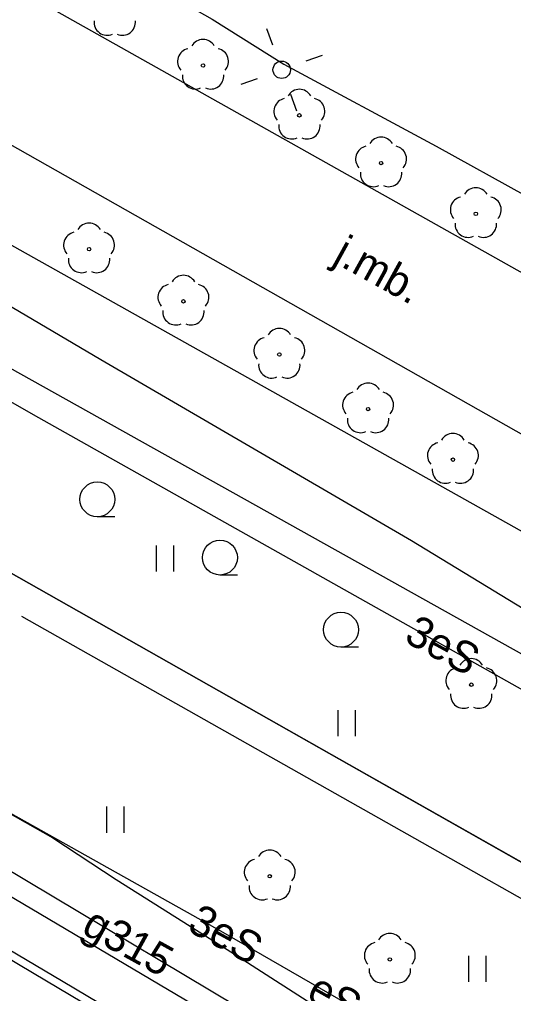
# Model space of a CAD drawing. Extents: x 6434771 to 6436222, y 5663454 to 5664782.
# Drawn here: x 6435375.71 to 6435389.91, y 5663831.17 to 5663859.17 of the extents above; entities that cross this region are included whole.
import ezdxf

# ---------------------------------------------------------------- set-up
doc = ezdxf.new("R2010")
doc.units = 0
for name, color, linetype in [('Warstwa 1', 7, 'Continuous'), ('Warstwa 10', 7, 'Continuous'), ('Warstwa 11', 7, 'Continuous'), ('Warstwa 12', 7, 'Continuous'), ('Warstwa 13', 7, 'Continuous'), ('Warstwa 2', 7, 'Continuous'), ('Warstwa 4', 7, 'Continuous'), ('Warstwa 5', 7, 'Continuous'), ('Warstwa 6', 7, 'Continuous'), ('Warstwa 8', 7, 'Continuous'), ('Warstwa 9', 7, 'Continuous')]:
    doc.layers.add(name, color=color, linetype=linetype)

msp = doc.modelspace()

# ---------------------------------------------------------------- linework, layer by layer
at = {"layer": 'Warstwa 1'}
msp.add_line((6435375.407, 5663843.29), (6435404.937, 5663826.552), dxfattribs=at)
msp.add_line((6435375.407, 5663843.29), (6435404.937, 5663826.552), dxfattribs=at)
at = {"layer": 'Warstwa 10'}
for points in [[(6435401.146, 5663821.695), (6435398.047, 5663823.455), (6435390.791, 5663827.598), (6435381.56, 5663832.922), (6435372.833, 5663837.811), (6435368.692, 5663840.176), (6435362.365, 5663843.722), (6435347.821, 5663851.905), (6435346.344, 5663852.663), (6435339.267, 5663856.894), (6435330.773, 5663861.869), (6435330.105, 5663862.165), (6435320.767, 5663867.824), (6435312.71, 5663872.596), (6435305.938, 5663876.652), (6435298.004, 5663881.189), (6435285.783, 5663888.133), (6435276.948, 5663893.06)], [(6435401.146, 5663821.695), (6435398.047, 5663823.455), (6435390.791, 5663827.598), (6435381.56, 5663832.922), (6435372.833, 5663837.811), (6435368.692, 5663840.176), (6435364.919, 5663839.575), (6435358.092, 5663843.094), (6435353.824, 5663845.237), (6435344.281, 5663850.171), (6435339.777, 5663852.531), (6435336.359, 5663854.619), (6435330.749, 5663857.89), (6435330.355, 5663860.883), (6435330.105, 5663862.165), (6435315.746, 5663870.323), (6435303.872, 5663877.051), (6435295.857, 5663881.562), (6435279.336, 5663890.656), (6435276.933, 5663891.787)], [(6435335.178, 5663890.938), (6435338.107, 5663876.762), (6435339.024, 5663872.265), (6435340.015, 5663871.796), (6435342.311, 5663870.369), (6435348.64, 5663866.658), (6435357.869, 5663861.307), (6435368.081, 5663855.303), (6435372.357, 5663852.748), (6435378.044, 5663849.395), (6435386.974, 5663844.189), (6435394.104, 5663839.85), (6435398.635, 5663837.219), (6435400.345, 5663836.282), (6435405.663, 5663833.365), (6435414.229, 5663828.613), (6435413.94, 5663822.627), (6435413.836, 5663820.771), (6435413.916, 5663820.663), (6435415.865, 5663819.454), (6435420.004, 5663817.009), (6435420.232, 5663816.158), (6435417.642, 5663813.363)], [(6435352.92, 5663861.064), (6435362.538, 5663855.579), (6435376.101, 5663847.818), (6435392.224, 5663838.736), (6435399.63, 5663834.516), (6435404.77, 5663831.692), (6435405.402, 5663830.609), (6435406.9, 5663827.849), (6435409.796, 5663825.234), (6435412.669, 5663822.915), (6435414.681, 5663821.286), (6435415.724, 5663816.543), (6435416.535, 5663812.704), (6435414.614, 5663809.339), (6435410.15, 5663801.615), (6435406.838, 5663795.869), (6435403.954, 5663790.555), (6435398.357, 5663780.398)], [(6435349.252, 5663847.329), (6435357.828, 5663842.599), (6435364.211, 5663839.032), (6435370.139, 5663835.557), (6435376.966, 5663831.511), (6435385.585, 5663826.382), (6435394.827, 5663820.918), (6435395.444, 5663820.549), (6435397.128, 5663819.519), (6435394.126, 5663814.107), (6435389.011, 5663804.708), (6435386.948, 5663800.919), (6435382.629, 5663793.488), (6435381.073, 5663790.753), (6435380.008, 5663788.907), (6435377.881, 5663785.184), (6435376.11, 5663782.163)]]:
    msp.add_lwpolyline(points, dxfattribs=at)
at = {"layer": 'Warstwa 11'}
for centre in [(6435380.985, 5663857.85), (6435383.754, 5663856.415), (6435386.101, 5663855.043), (6435388.823, 5663853.585), (6435377.71, 5663852.57), (6435380.421, 5663851.068), (6435383.178, 5663849.54), (6435385.728, 5663847.97), (6435388.165, 5663846.517), (6435388.693, 5663840.046), (6435382.902, 5663834.539), (6435386.353, 5663832.147)]:
    msp.add_circle(centre, 0.05, dxfattribs=at)
for centre, start, end in [((6435378.227, 5663859.094), 174.1471, 293.8529), ((6435378.667, 5663859.094), 246.1471, 5.8529), ((6435380.985, 5663858.225), 30.1471, 149.8529), ((6435380.628, 5663857.966), 102.1471, 221.8529), ((6435381.342, 5663857.966), 318.1471, 77.8529), ((6435380.765, 5663857.547), 174.1471, 293.8529), ((6435381.205, 5663857.547), 246.1471, 5.8529), ((6435383.754, 5663856.79), 30.1471, 149.8529), ((6435383.397, 5663856.531), 102.1471, 221.8529), ((6435384.111, 5663856.531), 318.1471, 77.8529), ((6435383.534, 5663856.112), 174.1471, 293.8529), ((6435383.974, 5663856.112), 246.1471, 5.8529), ((6435386.101, 5663855.418), 30.1471, 149.8529), ((6435385.744, 5663855.159), 102.1471, 221.8529), ((6435386.458, 5663855.159), 318.1471, 77.8529), ((6435385.881, 5663854.74), 174.1471, 293.8529), ((6435386.321, 5663854.74), 246.1471, 5.8529), ((6435388.823, 5663853.96), 30.1471, 149.8529), ((6435388.466, 5663853.701), 102.1471, 221.8529), ((6435389.18, 5663853.701), 318.1471, 77.8529), ((6435377.71, 5663852.945), 30.1471, 149.8529), ((6435388.603, 5663853.282), 174.1471, 293.8529), ((6435389.043, 5663853.282), 246.1471, 5.8529), ((6435377.353, 5663852.686), 102.1471, 221.8529), ((6435378.067, 5663852.686), 318.1471, 77.8529), ((6435377.49, 5663852.267), 174.1471, 293.8529), ((6435377.93, 5663852.267), 246.1471, 5.8529), ((6435380.421, 5663851.443), 30.1471, 149.8529), ((6435380.064, 5663851.184), 102.1471, 221.8529), ((6435380.778, 5663851.184), 318.1471, 77.8529), ((6435380.201, 5663850.765), 174.1471, 293.8529), ((6435380.641, 5663850.765), 246.1471, 5.8529), ((6435383.178, 5663849.915), 30.1471, 149.8529), ((6435382.821, 5663849.656), 102.1471, 221.8529), ((6435383.535, 5663849.656), 318.1471, 77.8529), ((6435382.958, 5663849.237), 174.1471, 293.8529), ((6435383.398, 5663849.237), 246.1471, 5.8529), ((6435385.728, 5663848.345), 30.1471, 149.8529), ((6435385.371, 5663848.086), 102.1471, 221.8529), ((6435386.085, 5663848.086), 318.1471, 77.8529), ((6435385.508, 5663847.667), 174.1471, 293.8529), ((6435385.948, 5663847.667), 246.1471, 5.8529), ((6435388.165, 5663846.892), 30.1471, 149.8529), ((6435387.808, 5663846.633), 102.1471, 221.8529), ((6435388.522, 5663846.633), 318.1471, 77.8529), ((6435387.945, 5663846.214), 174.1471, 293.8529), ((6435388.385, 5663846.214), 246.1471, 5.8529), ((6435388.693, 5663840.421), 30.1471, 149.8529), ((6435388.336, 5663840.162), 102.1471, 221.8529), ((6435389.05, 5663840.162), 318.1471, 77.8529), ((6435388.473, 5663839.743), 174.1471, 293.8529), ((6435388.913, 5663839.743), 246.1471, 5.8529), ((6435382.902, 5663834.914), 30.1471, 149.8529), ((6435382.545, 5663834.655), 102.1471, 221.8529), ((6435383.259, 5663834.655), 318.1471, 77.8529), ((6435382.682, 5663834.236), 174.1471, 293.8529), ((6435383.122, 5663834.236), 246.1471, 5.8529), ((6435386.353, 5663832.522), 30.1471, 149.8529), ((6435385.996, 5663832.263), 102.1471, 221.8529), ((6435386.71, 5663832.263), 318.1471, 77.8529), ((6435386.133, 5663831.844), 174.1471, 293.8529), ((6435386.573, 5663831.844), 246.1471, 5.8529)]:
    msp.add_arc(centre, 0.375, start, end, dxfattribs=at)
at = {"layer": 'Warstwa 12'}
for points in [[(6435441.334, 5663891.172), (6435440.258, 5663890.739), (6435440.059, 5663890.088), (6435438.9, 5663888.38), (6435435.762, 5663883.429), (6435427.511, 5663870.737), (6435422.658, 5663863.563), (6435417.63, 5663856.346), (6435412.108, 5663848.819), (6435409.908, 5663845.901), (6435407.773, 5663843.191), (6435407.208, 5663842.42), (6435406.1, 5663840.35), (6435403.6, 5663835.547), (6435399.205, 5663827.094), (6435396.22, 5663821.213), (6435395.68, 5663820.22), (6435394.576, 5663820.761), (6435385.104, 5663826.398), (6435376.487, 5663831.524), (6435367.816, 5663836.677), (6435362.451, 5663839.79), (6435354.317, 5663844.248)], [(6435416.166, 5663827.977), (6435399.481, 5663837.679), (6435393.426, 5663827.371), (6435391.836, 5663824.89), (6435366.814, 5663839.843), (6435332.256, 5663858.96), (6435321.402, 5663864.883), (6435291.11, 5663881.519), (6435276.903, 5663889.322)], [(6435276.891, 5663888.305), (6435290.85, 5663880.53), (6435302.38, 5663874.29), (6435309.42, 5663870.42), (6435310.019, 5663870.273), (6435310.43, 5663869.78), (6435326.29, 5663860.47), (6435329.66, 5663859.03), (6435343.05, 5663851.76), (6435357.88, 5663843.93), (6435367.27, 5663838.81), (6435387.76, 5663826.67), (6435388.284, 5663826.392)], [(6435371.655, 5663864.561), (6435374.135, 5663863.935), (6435374.75, 5663863.584), (6435375.093, 5663863.414), (6435375.656, 5663863.366), (6435376.838, 5663863.076), (6435377.353, 5663862.408), (6435378.722, 5663860.614), (6435381.246, 5663859.181), (6435383.311, 5663857.888), (6435387.683, 5663855.526), (6435395.472, 5663851.22), (6435398.917, 5663849.374), (6435400.602, 5663848.61), (6435407.924, 5663845.437), (6435410.212, 5663844.473), (6435414.638, 5663845.493), (6435414.902, 5663845.627), (6435416.417, 5663847.98), (6435421.025, 5663855.686)]]:
    msp.add_lwpolyline(points, dxfattribs=at)
at = {"layer": 'Warstwa 2'}
msp.add_circle((6435383.245, 5663857.725), 0.25, dxfattribs=at)
at = {"layer": 'Warstwa 4'}
for points in [[(6435382.99, 5663858.43), (6435382.82, 5663858.9)], [(6435383.95, 5663857.98), (6435384.42, 5663858.15)], [(6435382.54, 5663857.47), (6435382.07, 5663857.3)], [(6435383.5, 5663857.02), (6435383.67, 5663856.55)], [(6435375.764, 5663842.021), (6435402.996, 5663826.627)]]:
    msp.add_lwpolyline(points, dxfattribs=at)
at = {"layer": 'Warstwa 5'}
for p, q in [((6435362.09, 5663867.682), (6435408.171, 5663841.744)), ((6435356.354, 5663859.8), (6435403.411, 5663833.521)), ((6435379.646, 5663843.296), (6435379.646, 5663844.046)), ((6435380.146, 5663843.296), (6435380.146, 5663844.046)), ((6435368.315, 5663840.377), (6435376.671, 5663835.642)), ((6435384.869, 5663838.563), (6435384.869, 5663839.313)), ((6435385.369, 5663838.563), (6435385.369, 5663839.313)), ((6435378.223, 5663835.791), (6435378.223, 5663836.541)), ((6435378.723, 5663835.791), (6435378.723, 5663836.541)), ((6435376.671, 5663835.642), (6435378.486, 5663834.45)), ((6435378.486, 5663834.45), (6435381.859, 5663832.317)), ((6435381.859, 5663832.317), (6435389.118, 5663827.667)), ((6435388.619, 5663831.503), (6435388.619, 5663832.253)), ((6435389.119, 5663831.503), (6435389.119, 5663832.253))]:
    msp.add_line(p, q, dxfattribs=at)
at = {"layer": 'Warstwa 6'}
for p, q in [((6435378.447, 5663844.875), (6435377.947, 5663844.875)), ((6435381.971, 5663843.2), (6435381.471, 5663843.2)), ((6435385.449, 5663841.128), (6435384.949, 5663841.128))]:
    msp.add_line(p, q, dxfattribs=at)
for points in [[(6435273.017, 5663901.219), (6435305.06, 5663883.021), (6435302.472, 5663878.272), (6435315.434, 5663870.865), (6435319.457, 5663868.606), (6435372.859, 5663838.53), (6435375.407, 5663843.29), (6435404.937, 5663826.552), (6435405.672, 5663826.093), (6435404.72, 5663824.305), (6435401.922, 5663819.558), (6435406.79, 5663816.849), (6435407.946, 5663818.936), (6435411.291, 5663816.875), (6435416.019, 5663814.198), (6435421.61, 5663811.04), (6435514.97, 5663977.09)], [(6435459.254, 5663781.194), (6435463.751, 5663787.49), (6435460.082, 5663789.265), (6435421.61, 5663811.04), (6435416.019, 5663814.198), (6435411.291, 5663816.875), (6435407.946, 5663818.936), (6435406.79, 5663816.849), (6435401.922, 5663819.558), (6435404.72, 5663824.305), (6435405.672, 5663826.093), (6435404.937, 5663826.552), (6435375.407, 5663843.29), (6435372.859, 5663838.53), (6435319.457, 5663868.606)]]:
    msp.add_lwpolyline(points, dxfattribs=at)
for centre in [(6435377.947, 5663845.375), (6435381.471, 5663843.7), (6435384.949, 5663841.628)]:
    msp.add_circle(centre, 0.5, dxfattribs=at)
at = {"layer": 'Warstwa 8'}
for p, q in [((6435362.09, 5663867.682), (6435408.171, 5663841.744)), ((6435360.367, 5663864.122), (6435406.416, 5663838.025)), ((6435359.318, 5663861.735), (6435404.735, 5663836.275)), ((6435356.354, 5663859.8), (6435403.411, 5663833.521))]:
    msp.add_line(p, q, dxfattribs=at)
at = {"layer": 'Warstwa 9'}
for p, q in [((6435368.315, 5663840.377), (6435376.671, 5663835.642)), ((6435376.671, 5663835.642), (6435378.486, 5663834.45)), ((6435378.486, 5663834.45), (6435381.859, 5663832.317)), ((6435381.859, 5663832.317), (6435389.118, 5663827.667))]:
    msp.add_line(p, q, dxfattribs=at)

# ---------------------------------------------------------------- texts
at = {"layer": 'Warstwa 11'}
for s, rotation, p in [('3eS', 331.3014, (6435386.726, 5663841.305)), ('3eS', 331.4332, (6435380.49, 5663832.994)), ('eSA', 330.717, (6435383.916, 5663831.033))]:
    msp.add_text(s, height=0.9, rotation=rotation, dxfattribs=at).set_placement(p)
at = {"layer": 'Warstwa 13'}
msp.add_text('g315', height=0.9, rotation=331.1066, dxfattribs=at).set_placement((6435377.454, 5663832.918))
at = {"layer": 'Warstwa 8'}
msp.add_text('j.mb.', height=0.9, rotation=331.1467, dxfattribs=at).set_placement((6435384.683, 5663852.214))

doc.saveas('drawing.dxf')
